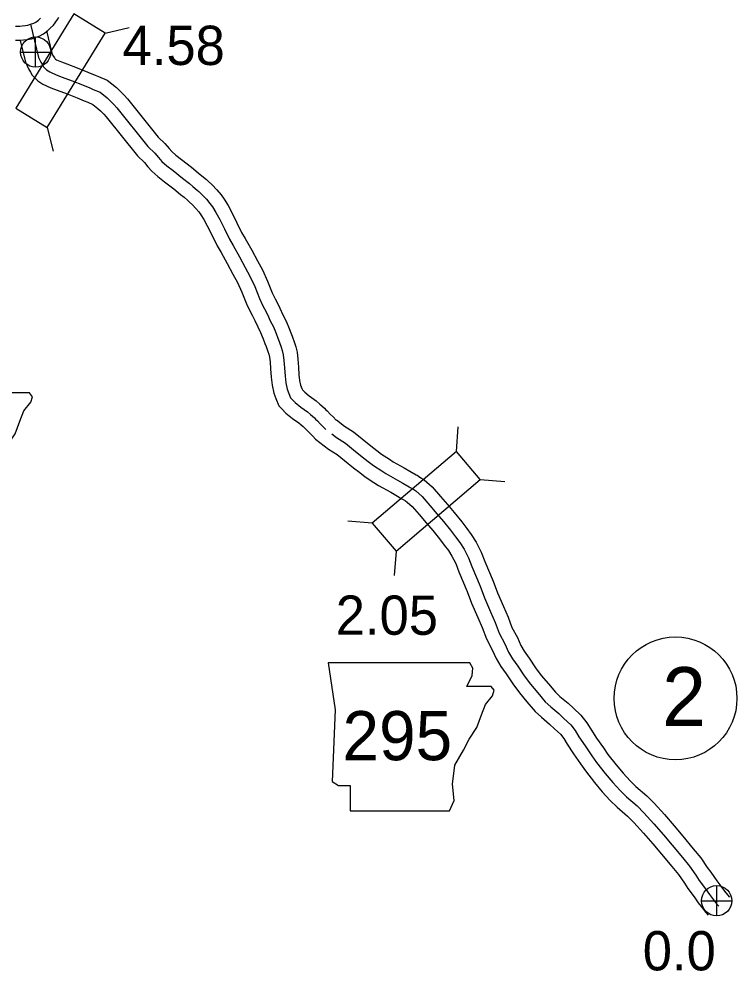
# Model space of a CAD drawing. Extents: x -83719 to 153526, y -11835 to 11446.
# Drawn here: x 8333.6 to 8590.7, y -1899.2 to -1558.2 of the extents above; entities that cross this region are included whole.
import ezdxf

# ---------------------------------------------------------------- set-up
doc = ezdxf.new("R2010")
doc.units = 0
for name, color, linetype in [('Level 10', 7, 'Continuous'), ('Level 11', 7, 'Continuous'), ('Level 20', 7, 'Continuous'), ('Level 21', 7, 'Continuous'), ('Level 25', 7, 'Continuous'), ('Level 26', 7, 'Continuous'), ('Level 27', 7, 'Continuous'), ('Level 58', 7, 'Continuous'), ('Level 59', 7, 'Continuous')]:
    doc.layers.add(name, color=color, linetype=linetype)

msp = doc.modelspace()

# ---------------------------------------------------------------- linework, layer by layer
at = {"layer": 'Level 10'}
for points in [[(8339.18, -1564.88), (8340.78, -1564.39), (8342.36, -1563.55), (8343.74, -1562.47), (8344.77, -1561.51), (8345.91, -1560.39), (8347.39, -1558.39), (8347.88, -1557.6)], [(8332.35, -1565.84), (8334.16, -1565.75), (8335.18, -1565.7), (8336.53, -1565.53), (8337.99, -1565.31), (8339.4, -1564.81)]]:
    msp.add_lwpolyline(points, dxfattribs=at)
at = {"layer": 'Level 11'}
for points in [[(8343.43, -1562.42), (8345.34, -1570.43), (8345.72, -1571.29), (8346.27, -1572.11), (8346.4, -1572.35), (8346.61, -1572.56), (8346.98, -1572.8), (8348.76, -1573.61), (8350.71, -1574.33), (8354.39, -1575.66), (8358.21, -1577.21), (8360.79, -1578.3), (8362.06, -1578.82), (8365.14, -1580.11), (8368.48, -1582.76), (8369.83, -1584.09), (8371.18, -1585.46), (8372.42, -1586.84), (8383.43, -1600.52), (8385.83, -1602.83), (8387.3, -1604.57), (8388.34, -1605.74), (8389.7, -1607), (8391.76, -1608.58), (8395.29, -1611.28), (8397.75, -1613.34), (8399.02, -1614.36), (8400.66, -1615.73), (8401.31, -1616.33), (8402.7, -1617.59), (8404.46, -1619.45), (8405.92, -1621.24), (8407, -1622.74), (8408.43, -1624.98), (8409.9, -1627.74), (8411.6, -1631.18), (8413.31, -1634.66), (8414.62, -1636.88), (8416.94, -1641.07), (8418.94, -1644.83), (8420.72, -1648.06), (8422.62, -1652.08), (8424.24, -1656.28), (8425.3, -1658.46), (8426, -1659.8), (8427.03, -1661.86), (8428.09, -1664.15), (8429.22, -1666.47), (8430.29, -1669.07), (8430.87, -1670.58), (8431.44, -1671.85), (8432.27, -1674.25), (8432.68, -1675.64), (8433.15, -1677.6), (8433.45, -1680.02), (8433.65, -1682.9), (8433.83, -1685.65), (8434.08, -1687.76), (8434.43, -1689.44), (8434.86, -1690.59), (8435.06, -1691.08), (8435.89, -1691.94), (8437.55, -1693.26), (8439.95, -1694.94), (8441.33, -1696.13), (8442.01, -1696.77), (8442.97, -1697.59), (8443.45, -1698.18), (8443.92, -1698.62), (8445, -1699.72), (8446.03, -1700.74), (8447.12, -1701.92)], [(8333.99, -1565.96), (8335.83, -1573.67), (8336.94, -1576.13), (8337.67, -1577.24), (8338.29, -1578.39), (8340.29, -1580.37), (8342.13, -1581.58), (8344.96, -1582.87), (8347.28, -1583.72), (8350.8, -1585), (8354.39, -1586.46), (8356.95, -1587.53), (8358.22, -1588.06), (8360.01, -1588.8), (8361.83, -1590.25), (8362.76, -1591.16), (8363.9, -1592.32), (8364.8, -1593.32), (8376.04, -1607.29), (8378.53, -1609.68), (8379.75, -1611.13), (8381.19, -1612.74), (8383.24, -1614.65), (8385.68, -1616.51), (8389.04, -1619.09), (8391.4, -1621.07), (8392.68, -1622.1), (8394.05, -1623.24), (8394.54, -1623.69), (8395.7, -1624.75), (8396.95, -1626.07), (8397.98, -1627.33), (8398.72, -1628.35), (8399.79, -1630.03), (8401.01, -1632.32), (8402.63, -1635.59), (8404.5, -1639.43), (8405.95, -1641.86), (8408.15, -1645.84), (8410.14, -1649.59), (8411.81, -1652.61), (8413.42, -1656.03), (8415.06, -1660.28), (8416.37, -1662.96), (8417.09, -1664.34), (8418.02, -1666.2), (8419.06, -1668.44), (8420.09, -1670.56), (8420.99, -1672.76), (8421.63, -1674.44), (8422.14, -1675.56), (8422.74, -1677.29), (8423.02, -1678.23), (8423.3, -1679.4), (8423.5, -1680.98), (8423.67, -1683.57), (8423.87, -1686.55), (8424.2, -1689.38), (8424.8, -1692.23), (8425.54, -1694.21), (8426.57, -1696.73), (8427.65, -1697.81), (8429.15, -1699.36), (8431.57, -1701.28), (8433.79, -1702.83), (8434.62, -1703.56), (8435.35, -1704.24), (8435.79, -1704.61), (8436.12, -1705.01), (8436.93, -1705.77), (8437.92, -1706.78), (8438.84, -1707.69), (8439.76, -1708.69)], [(8447.23, -1701.78), (8450.2, -1704.09), (8453.4, -1706.12), (8456.48, -1708.61), (8459.53, -1711.12), (8461.71, -1712.73), (8463.44, -1714.12), (8466.23, -1715.89), (8467.55, -1716.81), (8471.55, -1719.02), (8473.56, -1720.14), (8475.8, -1721.48), (8476.13, -1721.68), (8477.18, -1722.29), (8478.67, -1723.24), (8481.58, -1725.78), (8484.58, -1729.31), (8486.99, -1732.17), (8489.46, -1734.97), (8492.12, -1738.3), (8493.91, -1740.7), (8495.54, -1742.89), (8497.34, -1745.61), (8499.13, -1749.25), (8500.41, -1752.49), (8503.37, -1759.58), (8504.92, -1763.73), (8507.08, -1768.61), (8508.75, -1772.48), (8510.13, -1776.13), (8512.08, -1779.83), (8513.31, -1782.66), (8514.56, -1784.7), (8516.31, -1787.2), (8518.58, -1790.62), (8520.64, -1793.35), (8523.18, -1796.38), (8525.68, -1799.35), (8527.34, -1800.86), (8530.21, -1803.32), (8532.12, -1805.11), (8534.85, -1807.59), (8536.96, -1810.28), (8538.38, -1812.66), (8540.43, -1815.79), (8542.9, -1819.29), (8544.5, -1821.65), (8547.41, -1825.35), (8549.99, -1828.42), (8552.43, -1831.1), (8554.56, -1833.12), (8558.43, -1836.49), (8561.02, -1839.17), (8564.75, -1843.19), (8568.19, -1847.28), (8571.29, -1850.92), (8575.1, -1855.43), (8577.74, -1858.71), (8580.1, -1862.1), (8581.32, -1863.85), (8583.55, -1866.91), (8584.92, -1868.88), (8586.31, -1870.65), (8587.35, -1872), (8588.02, -1872.8)], [(8439.78, -1708.67), (8444.45, -1712.27), (8447.55, -1714.25), (8450.16, -1716.36), (8453.39, -1719.01), (8455.59, -1720.64), (8457.59, -1722.26), (8460.71, -1724.23), (8462.27, -1725.31), (8466.69, -1727.77), (8468.56, -1728.81), (8470.73, -1730.1), (8471.11, -1730.33), (8471.97, -1730.83), (8472.65, -1731.26), (8474.44, -1732.83), (8476.95, -1735.77), (8479.41, -1738.69), (8481.8, -1741.41), (8484.2, -1744.41), (8485.89, -1746.69), (8487.36, -1748.64), (8488.65, -1750.59), (8489.98, -1753.3), (8491.15, -1756.26), (8494.07, -1763.25), (8495.65, -1767.51), (8497.92, -1772.61), (8499.48, -1776.22), (8500.99, -1780.24), (8503.06, -1784.17), (8504.42, -1787.29), (8506.19, -1790.18), (8508.05, -1792.84), (8510.41, -1796.4), (8512.81, -1799.58), (8515.52, -1802.81), (8518.46, -1806.3), (8520.72, -1808.35), (8523.53, -1810.76), (8525.34, -1812.46), (8527.5, -1814.42), (8528.7, -1815.95), (8529.9, -1817.97), (8532.16, -1821.41), (8534.67, -1824.97), (8536.42, -1827.55), (8539.65, -1831.67), (8542.46, -1835), (8545.28, -1838.11), (8547.84, -1840.53), (8551.54, -1843.75), (8553.76, -1846.05), (8557.25, -1849.81), (8560.56, -1853.74), (8563.67, -1857.39), (8567.39, -1861.79), (8569.73, -1864.7), (8571.89, -1867.82), (8573.18, -1869.66), (8575.41, -1872.71), (8576.87, -1874.81), (8578.4, -1876.78), (8579.56, -1878.28), (8580.37, -1879.25)]]:
    msp.add_lwpolyline(points, dxfattribs=at)
at = {"layer": 'Level 20'}
for p, q in [((8364.44, -1563.29), (8372.99, -1561.24)), ((8343.7, -1597.03), (8345.75, -1605.59)), ((8490.21, -1713.09), (8490.91, -1704.32)), ((8498.77, -1723.14), (8507.54, -1723.84)), ((8460.07, -1738.78), (8451.3, -1738.09)), ((8468.63, -1748.83), (8467.94, -1757.6))]:
    msp.add_line(p, q, dxfattribs=at)
for points in [[(8353.19, -1556.38), (8332.46, -1590.12), (8343.7, -1597.03), (8364.44, -1563.29)], [(8468.63, -1748.83), (8498.77, -1723.14), (8490.21, -1713.09), (8460.07, -1738.78)]]:
    msp.add_lwpolyline(points, close=True, dxfattribs=at)
at = {"layer": 'Level 21'}
for points in [[(8278.9, -1683.64), (8281.44, -1700.56), (8280.31, -1726.22), (8282.57, -1727.63), (8286.8, -1727.63), (8286.8, -1736.65), (8322.32, -1736.65), (8324.02, -1732.99), (8323.45, -1727.07), (8324.3, -1720.3), (8327.4, -1714.94), (8329.37, -1711), (8332.19, -1706.77), (8333.89, -1702.25), (8335.3, -1698.59), (8337.83, -1695.49), (8338.4, -1693.51), (8337.27, -1692.1), (8328.53, -1692.1), (8330.5, -1688.16), (8330.78, -1685.62), (8329.61, -1683.67)], [(8444.28, -1788.82), (8446.82, -1805.74), (8445.69, -1831.4), (8447.95, -1832.81), (8452.18, -1832.81), (8452.18, -1841.83), (8487.71, -1841.83), (8489.4, -1838.17), (8488.83, -1832.25), (8489.68, -1825.48), (8492.78, -1820.12), (8494.76, -1816.17), (8497.58, -1811.95), (8499.27, -1807.43), (8500.68, -1803.77), (8503.22, -1800.67), (8503.78, -1798.69), (8502.65, -1797.28), (8493.91, -1797.28), (8495.88, -1793.34), (8496.17, -1790.8), (8495, -1788.85)]]:
    msp.add_lwpolyline(points, close=True, dxfattribs=at)
at = {"layer": 'Level 26'}
for p, q in [((8339.52, -1575.49), (8339.52, -1564.65)), ((8334.11, -1570.07), (8344.94, -1570.07)), ((8583.46, -1879.5), (8583.46, -1868.66)), ((8578.04, -1874.08), (8588.87, -1874.08))]:
    msp.add_line(p, q, dxfattribs=at)
for centre in [(8339.52, -1570.07), (8583.46, -1874.08)]:
    msp.add_circle(centre, 5.42, dxfattribs=at)
at = {"layer": 'Level 27'}
msp.add_circle((8568.73, -1801.57), 22, dxfattribs=at)
at = {"layer": 'Level 59'}
for points in [[(8337.73, -1560.09), (8338.86, -1559.75), (8339.62, -1559.34), (8340.48, -1558.67), (8341.31, -1557.9)], [(8332.35, -1560.84), (8333.91, -1560.76), (8334.74, -1560.72), (8335.84, -1560.57), (8336.77, -1560.43), (8337.73, -1560.09)], [(8337.73, -1560.09), (8340.59, -1572.05), (8341.33, -1573.71), (8341.97, -1574.67), (8342.34, -1575.37), (8343.45, -1576.46), (8344.55, -1577.19), (8346.86, -1578.24), (8348.99, -1579.02), (8352.6, -1580.33), (8356.3, -1581.83), (8358.87, -1582.92), (8360.14, -1583.44), (8362.58, -1584.46), (8365.16, -1586.5), (8366.3, -1587.63), (8367.54, -1588.89), (8368.61, -1590.08), (8379.73, -1603.91), (8382.18, -1606.26), (8383.52, -1607.85), (8384.76, -1609.24), (8386.47, -1610.83), (8388.72, -1612.54), (8392.16, -1615.19), (8394.58, -1617.2), (8395.85, -1618.23), (8397.36, -1619.48), (8397.93, -1620.01), (8399.2, -1621.17), (8400.71, -1622.76), (8401.95, -1624.29), (8402.86, -1625.55), (8404.11, -1627.51), (8405.46, -1630.03), (8407.11, -1633.39), (8408.9, -1637.04), (8410.29, -1639.37), (8412.55, -1643.45), (8414.54, -1647.21), (8416.26, -1650.33), (8418.02, -1654.06), (8419.65, -1658.28), (8420.83, -1660.71), (8421.54, -1662.07), (8422.52, -1664.03), (8423.57, -1666.29), (8424.66, -1668.52), (8425.64, -1670.91), (8426.25, -1672.51), (8426.79, -1673.71), (8427.51, -1675.77), (8427.85, -1676.93), (8428.23, -1678.5), (8428.47, -1680.5), (8428.66, -1683.23), (8428.85, -1686.1), (8429.14, -1688.57), (8429.62, -1690.83), (8430.2, -1692.4), (8430.81, -1693.89), (8431.21, -1694.29), (8432.52, -1695.65), (8434.56, -1697.27), (8436.87, -1698.89), (8437.98, -1699.84), (8438.68, -1700.51), (8439.38, -1701.1), (8439.79, -1701.6), (8440.42, -1702.19), (8441.46, -1703.25), (8442.43, -1704.21), (8443.44, -1705.31)], [(8445.59, -1706.84), (8447.32, -1708.18), (8450.48, -1710.19), (8453.32, -1712.49), (8456.46, -1715.06), (8458.65, -1716.68), (8460.51, -1718.19), (8463.47, -1720.06), (8464.91, -1721.06), (8469.12, -1723.4), (8471.06, -1724.47), (8473.26, -1725.79), (8473.62, -1726), (8474.58, -1726.56), (8475.66, -1727.25), (8478.01, -1729.31), (8480.77, -1732.54), (8483.2, -1735.43), (8485.63, -1738.19), (8488.16, -1741.35), (8489.9, -1743.69), (8491.45, -1745.76), (8493, -1748.1), (8494.55, -1751.27), (8495.78, -1754.37), (8498.72, -1761.41), (8500.29, -1765.62), (8502.5, -1770.61), (8504.11, -1774.35), (8505.56, -1778.19), (8507.57, -1782), (8508.87, -1784.97), (8510.37, -1787.44), (8512.18, -1790.02), (8514.5, -1793.51), (8516.73, -1796.46), (8519.35, -1799.59), (8522.07, -1802.83), (8524.03, -1804.61), (8526.87, -1807.04), (8528.73, -1808.78), (8531.18, -1811.01), (8532.83, -1813.12), (8534.14, -1815.31), (8536.3, -1818.6), (8538.78, -1822.13), (8540.46, -1824.6), (8543.53, -1828.51), (8546.22, -1831.71), (8548.85, -1834.61), (8551.2, -1836.83), (8554.99, -1840.12), (8557.39, -1842.61), (8561, -1846.5), (8564.37, -1850.51), (8567.48, -1854.15), (8571.24, -1858.61), (8573.74, -1861.7), (8575.99, -1864.96), (8577.25, -1866.76), (8579.48, -1869.81), (8580.9, -1871.85), (8582.35, -1873.71), (8583.45, -1875.14), (8584.2, -1876.03)]]:
    msp.add_lwpolyline(points, dxfattribs=at)

# ---------------------------------------------------------------- texts
at = {"layer": 'Level 21'}
msp.add_text('295', height=17.6, dxfattribs=at).set_placement((8449.44, -1823.73))
at = {"layer": 'Level 25'}
msp.add_text('0.0', height=14.08, dxfattribs=at).set_placement((8556.98, -1899.02))
at = {"layer": 'Level 27'}
msp.add_text('2', height=21.12, dxfattribs=at).set_placement((8563.94, -1811.51))
at = {"layer": 'Level 58'}
for s, p in [('4.58', (8370.64, -1574.7)), ('2.05', (8447.01, -1778.81))]:
    msp.add_text(s, height=14.08, dxfattribs=at).set_placement(p)

doc.saveas('drawing.dxf')
